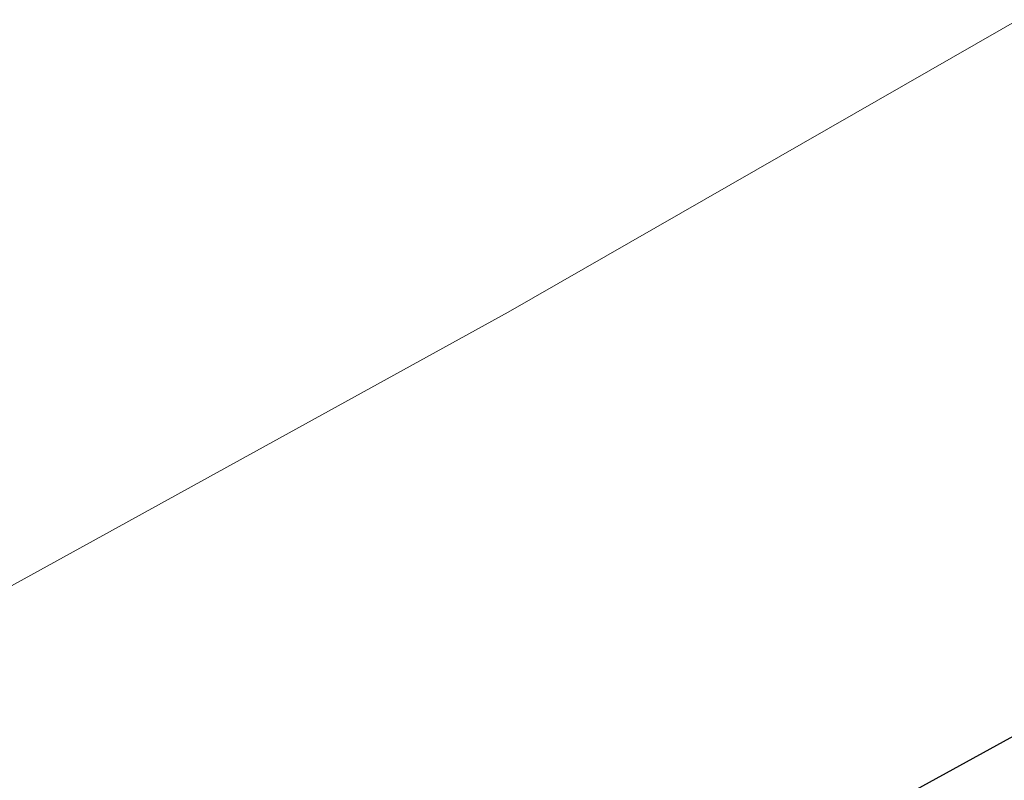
# Model space of a CAD drawing. Extents: x 1620613 to 1693141, y 557269 to 607790.
# Tile 944 of 1056: x 1620877.84 to 1620879.48, y 607340.51 to 607341.78. Entities that reach past the tile are written whole.
import ezdxf

# ---------------------------------------------------------------- set-up
doc = ezdxf.new("R2010")
doc.units = 0
doc.header["$LTSCALE"] = 10
doc.header["$MEASUREMENT"] = 0
for name, pattern in [('DGN Style 2', [7.346996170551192, 4.408197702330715, -2.938798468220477]), ('DGN Style 3', [10.28579463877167, 7.346996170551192, -2.938798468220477]), ('DGN Style 5', [5.142897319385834, 2.204098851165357, -2.938798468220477])]:
    doc.linetypes.add(name, pattern=pattern)
for name, color, linetype, lineweight in [('DT_X_Contour_Major', 132, 'DGN Style 3', 30), ('DT_X_Contour_Minor', 136, 'DGN Style 3', 0), ('PV_X_Driveway', 7, 'DGN Style 5', 0), ('SV_X_Top_of_Bank', 97, 'DGN Style 2', 0)]:
    doc.layers.add(name, color=color, linetype=linetype, lineweight=lineweight)

# ---------------------------------------------------------------- blocks, each defined once
blk = doc.blocks.new('*U1004')
at = {"layer": 'DT_X_Contour_Major', "elevation": 1.400041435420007, "flags": 128}
blk.add_lwpolyline([(-21.93976150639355, 52.43080084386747), (-24.55939365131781, 50.56623233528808), (-25.07324931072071, 50.20075540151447), (-25.49211679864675, 49.90342538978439), (-25.81599611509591, 49.67424229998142), (-26.04488725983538, 49.51320613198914), (-26.5286127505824, 49.17463891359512), (-26.86069815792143, 48.89643813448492), (-27.49416026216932, 48.31576121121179), (-28.42899906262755, 47.43260814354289), (-29.66521455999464, 46.24697893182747), (-33.36362481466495, 42.68199950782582), (-34.63789799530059, 41.43113654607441), (-35.6869098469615, 40.35228222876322), (-36.51066036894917, 39.44543655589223), (-37.10914956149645, 38.71059952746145), (-39.37648935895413, 35.68271356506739), (-39.14461140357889, 34.72440318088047), (-39.11748551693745, 34.53703988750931), (-39.13548412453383, 34.38565445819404), (-39.19860722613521, 34.270246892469), (-39.30685482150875, 34.19081719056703), (-39.65568106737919, 34.02697513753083), (-39.80547600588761, 33.95399467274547), (-39.99324113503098, 33.85793481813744), (-40.21897645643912, 33.73879557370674), (-40.48268196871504, 33.59657693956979), (-41.23652359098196, 33.18655472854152), (-41.48677899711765, 33.04911515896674), (-41.67216399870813, 32.94431310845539), (-41.79267859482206, 32.87214857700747), (-41.8483227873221, 32.83262156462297), (-41.91021342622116, 32.77073289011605), (-41.93535763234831, 32.74787348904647), (-41.9643722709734, 32.72571179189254), (-41.99725734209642, 32.704247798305), (-42.03401284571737, 32.68348150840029), (-42.13718809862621, 32.62903500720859), (-42.17056614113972, 32.6109156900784), (-42.19331882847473, 32.59739261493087), (-42.20544616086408, 32.58846578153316), (-42.20694813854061, 32.58413519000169), (-42.19678627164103, 32.57871526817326), (-42.24759114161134, 32.55830200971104), (-42.40762715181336, 32.50112717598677), (-42.67689430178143, 32.40719076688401), (-43.05539259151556, 32.27649278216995), (-44.2103628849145, 31.87894938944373), (-44.59880446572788, 31.7446870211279), (-44.89790148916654, 31.64005746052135), (-45.107653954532, 31.5650607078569), (-45.22806186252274, 31.51969676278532), (-45.43002354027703, 31.43823665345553), (-45.49723870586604, 31.41096942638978), (-45.5474129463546, 31.39026282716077), (-45.58054626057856, 31.37611685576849), (-45.59663864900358, 31.36853151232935), (-45.61683045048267, 31.35705143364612), (-45.64332445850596, 31.34364673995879), (-45.70766263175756, 31.31204271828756), (-45.80984497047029, 31.26223936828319), (-45.94987147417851, 31.1942366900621), (-46.37373437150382, 30.98863044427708), (-46.60722330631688, 30.88066116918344), (-46.98979293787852, 30.71095802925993), (-47.52144326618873, 30.47952102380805), (-48.2021742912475, 30.18635015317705), (-50.21623128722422, 29.32224934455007), (-51.00338110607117, 28.98437580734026), (-51.85428781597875, 28.61883080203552), (-52.76895141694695, 28.22561432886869), (-53.7473719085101, 27.80472638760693), (-56.44150240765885, 26.64546325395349), (-57.53962421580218, 26.16893911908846), (-58.81339176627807, 25.60881406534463), (-60.26280505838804, 24.96508809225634), (-61.88786409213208, 24.23776120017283), (-66.45554917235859, 22.18675492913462), (-68.09062899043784, 21.45315311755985), (-69.57010463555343, 20.7906023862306), (-70.89397610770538, 20.1991027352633), (-72.06224340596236, 19.67865416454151), (-74.97015063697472, 18.38552608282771), (-76.15826667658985, 17.85616739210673), (-77.54168437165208, 17.23793738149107), (-79.12040372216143, 16.53083605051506), (-80.89442472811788, 15.73486339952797), (-85.88554961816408, 13.49377457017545), (-87.62136641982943, 12.71386338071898), (-89.0854731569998, 12.05494643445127), (-90.27786982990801, 11.51702373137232), (-91.19855643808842, 11.10009527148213), (-93.29144064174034, 10.1496117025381), (-94.07535680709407, 9.793956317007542), (-94.85744215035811, 9.439852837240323), (-95.6376966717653, 9.08730126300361), (-96.4161203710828, 8.736301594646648), (-98.48947580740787, 7.802371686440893), (-99.23885750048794, 7.464915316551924), (-99.93198600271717, 7.152993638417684), (-100.5688613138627, 6.866606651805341), (-101.1494834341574, 6.605754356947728), (-102.6228048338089, 5.94419449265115), (-103.1514858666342, 5.705517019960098), (-103.6325379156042, 5.485654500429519), (-104.065960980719, 5.284606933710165), (-104.4517550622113, 5.102374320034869), (-105.4170339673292, 4.641507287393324), (-105.7694686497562, 4.47372590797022), (-106.1028135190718, 4.316032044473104), (-106.4170685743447, 4.168425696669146), (-106.7122338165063, 4.030906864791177), (-107.4738880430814, 3.677640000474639), (-107.7785452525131, 3.536887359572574), (-108.1212762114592, 3.379579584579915), (-108.502080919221, 3.205716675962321), (-108.9209593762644, 3.015298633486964), (-110.0887335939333, 2.485443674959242), (-110.4712485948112, 2.312849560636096), (-110.7429629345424, 2.192458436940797), (-110.9038766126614, 2.124270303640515), (-110.9539896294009, 2.108285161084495), (-110.9398901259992, 2.13526210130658), (-110.9489432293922, 2.137609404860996), (-110.9866771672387, 2.124418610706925), (-111.0530919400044, 2.095689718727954), (-111.1481875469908, 2.05142272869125), (-111.4400169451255, 1.912659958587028), (-111.5377982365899, 1.866876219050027), (-111.612270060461, 1.833597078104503), (-111.6634324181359, 1.812822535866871), (-111.6912853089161, 1.804552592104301), (-111.7344803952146, 1.799172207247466), (-111.762095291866, 1.790682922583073), (-111.8125436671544, 1.769250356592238), (-111.885825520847, 1.734874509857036), (-111.9819408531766, 1.687555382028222), (-112.2686930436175, 1.544113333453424), (-112.3985299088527, 1.479032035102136), (-112.5729763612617, 1.391369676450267), (-112.7920324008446, 1.281126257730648), (-113.0556980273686, 1.148301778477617), (-114.3902266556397, 0.4757650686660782), (-114.7635977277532, -0.3447833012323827), (-114.8748791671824, -0.5615521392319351), (-115.048707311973, -0.8601950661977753), (-115.2850821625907, -1.240712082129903), (-115.5840037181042, -1.703103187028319), (-116.4645234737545, -3.045311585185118), (-116.8413496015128, -3.571592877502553), (-117.3114381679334, -4.14378045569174), (-117.8747891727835, -4.761874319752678), (-118.5314026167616, -5.425874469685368), (-120.4067217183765, -7.257749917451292), (-121.1277644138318, -7.920910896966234), (-121.8844031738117, -8.536487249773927), (-122.6766379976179, -9.104478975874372), (-123.5044688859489, -9.624886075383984), (-125.7594793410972, -10.94919217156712), (-126.6775372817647, -11.49014861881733), (-127.7404532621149, -12.11978838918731), (-128.9482272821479, -12.83811148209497), (-130.3008593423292, -13.64511789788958), (-134.101022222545, -15.91537943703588), (-135.3573783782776, -16.66637514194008), (-136.276324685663, -17.21666610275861), (-136.8578611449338, -17.56625231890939), (-137.1019877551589, -17.71513379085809), (-137.5155896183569, -17.98126051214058), (-138.0021783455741, -18.29434967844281), (-139.7976898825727, -19.44964814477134), (-142.9226688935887, -21.46037510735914), (-144.2252609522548, -22.26990701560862), (-145.7893028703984, -23.19045751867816), (-147.6147946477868, -24.22202661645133), (-149.7017362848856, -25.36461430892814), (-155.6155137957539, -28.55953961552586), (-157.5561379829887, -29.60797401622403), (-158.9426774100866, -30.35708323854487), (-159.7751320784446, -30.80686728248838), (-160.0535019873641, -30.95732614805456), (-160.0570420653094, -30.95944955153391), (-160.0854222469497, -30.97484128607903), (-160.1679077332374, -31.01942393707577), (-160.3044985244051, -31.09319750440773), (-161.5113554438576, -31.74477505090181), (-161.6256752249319, -31.79949204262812), (-161.6474569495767, -31.80970840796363), (-161.6638079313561, -31.81690736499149), (-161.6747281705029, -31.82108891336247), (-161.6802176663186, -31.8222530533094), (-161.6876153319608, -31.82133421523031), (-161.9299380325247, -31.95611541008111), (-162.6513578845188, -32.3611481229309), (-163.8518748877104, -33.03643235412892), (-165.5314890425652, -33.98196810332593), (-170.6492563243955, -36.86373212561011), (-172.5723847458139, -37.9128201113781), (-174.5034445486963, -38.89876105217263), (-176.4424357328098, -39.82155494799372), (-178.3893582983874, -40.68120179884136), (-183.5917269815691, -42.88939734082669), (-185.3273554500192, -43.62527062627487), (-186.6324643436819, -44.17674382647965), (-187.5070536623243, -44.54381694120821), (-187.9511234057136, -44.72648997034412), (-188.5612832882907, -44.96775126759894), (-188.7629008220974, -45.04776677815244), (-188.9101335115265, -45.10686733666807), (-189.0029813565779, -45.1450529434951), (-189.0414443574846, -45.16232359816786), (-189.0714992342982, -45.18049207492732), (-189.63210551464, -45.52159093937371), (-190.315957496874, -45.93774475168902), (-191.2688420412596, -46.51763481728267), (-196.3433792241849, -49.60583971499), (-202.8910931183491, -52.39049943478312), (-204.1230099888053, -52.91439581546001), (-205.0125975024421, -53.29265936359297), (-205.5598556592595, -53.52529007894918), (-205.7647844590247, -53.61228796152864), (-205.9841149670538, -53.70441025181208), (-206.304465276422, -53.83896245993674), (-207.5183382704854, -54.3488083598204), (-209.6463221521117, -55.24259532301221), (-210.5580805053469, -55.61734610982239), (-211.697367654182, -56.07125824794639), (-213.0641835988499, -56.60433173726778), (-214.6585283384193, -57.21656657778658), (-219.2134860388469, -58.95474128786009), (-220.7191495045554, -59.52947263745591), (-221.8199216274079, -59.95003565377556), (-222.5158024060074, -60.21643033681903), (-222.806791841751, -60.32865668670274), (-223.0429085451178, -60.42236917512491), (-223.366670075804, -60.54776194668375), (-224.1608671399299, -60.85365589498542), (-225.4254997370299, -61.34005101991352), (-227.1605678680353, -62.00694732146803), (-232.4146635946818, -64.02600569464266), (-234.3447776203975, -64.77087480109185), (-236.194547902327, -65.49118834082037), (-237.9639744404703, -66.18694631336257), (-239.6530572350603, -66.85814871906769), (-244.0501530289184, -68.61528104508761), (-245.5468302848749, -69.21262640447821), (-246.7390402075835, -69.6868132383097), (-247.6267827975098, -70.03784154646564), (-248.2100580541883, -70.26571132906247), (-249.3595022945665, -70.70915271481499), (-249.8617549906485, -70.88904846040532), (-250.5064298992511, -71.09615465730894), (-251.2935270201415, -71.33047130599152), (-252.2230463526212, -71.59199840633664), (-254.8916608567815, -72.32568460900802), (-255.9925903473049, -72.5987218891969), (-257.2939179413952, -72.8675690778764), (-258.7956436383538, -73.13222617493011), (-260.4977674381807, -73.39269318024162), (-265.3039617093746, -74.08168507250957), (-266.1266109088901, -74.56554924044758), (-264.9899128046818, -75.5003978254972), (-261.8938673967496, -76.8862308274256), (-256.8384746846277, -78.72304824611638), (-240.7449643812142, -84.22254058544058), (-235.4237471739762, -86.00029451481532), (-231.5302282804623, -87.20893704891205), (-229.0644077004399, -87.84846818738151), (-228.0262854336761, -87.91888793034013), (-227.1615571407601, -87.34785871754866), (-226.6587336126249, -87.28293034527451), (-225.7988092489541, -87.5164171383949), (-224.581784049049, -88.04831909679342), (-223.0076580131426, -88.87863622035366), (-218.3338541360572, -91.49070210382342), (-216.7270128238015, -92.33611458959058), (-215.4118417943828, -92.91330263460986), (-214.3883410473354, -93.22226623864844), (-213.6565105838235, -93.26300540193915), (-212.0938563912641, -93.0140105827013), (-211.4662516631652, -92.86694058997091), (-210.755428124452, -92.61247672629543), (-209.9613857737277, -92.25061899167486), (-209.0841246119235, -91.78136738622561), (-206.6338030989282, -90.38683794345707), (-205.8058606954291, -89.91874913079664), (-205.159774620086, -89.56037977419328), (-204.6955448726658, -89.31172987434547), (-204.4131714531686, -89.17279943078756), (-203.9026507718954, -88.9486108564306), (-203.5535843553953, -88.8066317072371), (-202.8892756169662, -88.54883569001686), (-201.9097245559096, -88.17522280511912), (-200.6149311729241, -87.68579305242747), (-196.7418257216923, -86.22622455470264), (-195.355017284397, -85.68387052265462), (-194.0994210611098, -85.15148479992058), (-192.9750370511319, -84.62906738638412), (-191.9818652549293, -84.11661828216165), (-189.5083567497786, -82.76337841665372), (-188.5476012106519, -82.26692584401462), (-187.5204659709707, -81.79249802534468), (-186.4269510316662, -81.34009496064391), (-185.2670563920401, -80.90971665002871), (-182.085497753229, -79.79140749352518), (-181.0110235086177, -79.41236451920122), (-180.1737697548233, -79.11396746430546), (-179.5737364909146, -78.89621632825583), (-179.21092371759, -78.759111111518), (-178.5597169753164, -78.50102509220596), (-178.274725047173, -78.3896349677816), (-177.9081543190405, -78.24902910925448), (-177.4600047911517, -78.07920751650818), (-176.9302764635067, -77.88017018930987), (-175.408895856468, -77.31044967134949), (-174.5538751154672, -76.98286888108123), (-173.1298483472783, -76.42741689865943), (-171.1368155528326, -75.64409372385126), (-168.5747767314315, -74.63289935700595), (-160.9839985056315, -71.63255278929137), (-158.4766794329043, -70.64185147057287), (-156.6478058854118, -69.92000744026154), (-155.4973778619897, -69.46702069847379), (-155.0253953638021, -69.28289124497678), (-154.6713694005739, -69.15035575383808), (-154.5121142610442, -69.0797579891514), (-154.2998683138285, -68.96736631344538), (-154.0346315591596, -68.81318072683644), (-153.7164039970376, -68.61720122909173), (-152.7971427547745, -68.0388640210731), (-152.4399201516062, -67.82467224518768), (-152.0576982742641, -67.61584982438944), (-151.6504771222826, -67.41239675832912), (-151.2182566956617, -67.21431304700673), (-150.0323365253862, -66.69324895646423), (-149.3015528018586, -66.38509097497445), (-147.9986417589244, -65.85141509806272), (-146.1236033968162, -65.09222132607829), (-143.6764377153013, -64.10750965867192), (-136.3878261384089, -61.18092135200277), (-133.9313332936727, -60.20287306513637), (-132.028313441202, -59.46366943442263), (-130.6787665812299, -58.96331045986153), (-129.8826927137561, -58.70179614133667), (-128.497793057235, -58.32288416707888), (-128.0267585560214, -58.18077637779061), (-127.6523297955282, -58.03863699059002), (-127.3745067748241, -57.89646600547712), (-127.1932894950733, -57.75426342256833), (-126.5730222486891, -57.09057764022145), (-125.4518074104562, -56.28434362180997), (-125.2397673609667, -56.13298969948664), (-125.0841678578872, -56.02445679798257), (-124.9850089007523, -55.95874491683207), (-124.9422904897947, -55.93585405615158), (-124.9036287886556, -55.93190645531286), (-124.8623317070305, -55.92013990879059), (-124.7674367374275, -55.88780096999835), (-124.6189438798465, -55.83488963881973), (-124.4168531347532, -55.76140591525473), (-123.8064806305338, -55.53801946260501), (-123.6182173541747, -55.46776073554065), (-123.5112069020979, -55.42452439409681), (-123.4854492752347, -55.40831043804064), (-123.5409444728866, -55.41911886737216), (-123.7972687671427, -55.48397119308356), (-123.8427438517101, -55.48782075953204), (-123.786925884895, -55.45073021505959), (-123.6298148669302, -55.37269955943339), (-123.3714107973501, -55.25372879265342), (-122.5472758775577, -54.88188659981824), (-122.2488896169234, -54.74987128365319), (-121.971832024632, -54.6327069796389), (-121.7161031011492, -54.53039368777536), (-121.4817028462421, -54.44293140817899), (-120.8850737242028, -54.22950001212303), (-120.6556228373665, -54.14126993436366), (-120.414742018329, -54.03665324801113), (-120.1624312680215, -53.91564995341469), (-119.8986905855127, -53.77826005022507), (-119.1801421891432, -53.3900381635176), (-118.9409370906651, -53.26113986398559), (-118.7622330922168, -53.16561138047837), (-118.6440301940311, -53.10345271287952), (-118.5863283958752, -53.07466386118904), (-118.5131250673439, -53.04238667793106), (-118.4701447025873, -53.02354976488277), (-118.3961061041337, -52.99124691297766), (-118.2910092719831, -52.94547812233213), (-117.7503630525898, -52.71032952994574), (-117.6174472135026, -52.65230406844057), (-117.522068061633, -52.61016308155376), (-117.4642255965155, -52.58390656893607), (-117.4439198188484, -52.57353453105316), (-117.4398199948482, -52.56705506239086), (-117.3827222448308, -52.54133328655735), (-117.2145038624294, -52.46902756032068), (-116.9351648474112, -52.35013788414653), (-116.5447051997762, -52.18466425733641), (-115.3553186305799, -51.68128931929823), (-114.8990938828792, -51.48572081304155), (-114.4224595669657, -51.27654649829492), (-113.9254156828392, -51.0537663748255), (-113.4079622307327, -50.81738044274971), (-112.0008735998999, -50.16887687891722), (-111.4547230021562, -49.91842484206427), (-110.8715876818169, -49.65344640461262), (-110.2514676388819, -49.37394156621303), (-109.5943628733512, -49.07991032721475), (-107.7927705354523, -48.27645848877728), (-107.090655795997, -47.96398079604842), (-106.3355058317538, -47.62913659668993), (-105.5273206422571, -47.27192589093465), (-104.6661002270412, -46.89234867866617), (-102.2987988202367, -45.85032077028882), (-101.2714422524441, -45.39665554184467), (-99.96484860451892, -44.81718078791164), (-98.37901787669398, -44.11189650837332), (-96.51395006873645, -43.28080270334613), (-91.16811980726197, -40.89680652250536), (-89.26102584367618, -40.0453804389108), (-87.54911664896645, -39.27909932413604), (-86.0323922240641, -38.59796317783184), (-84.71085256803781, -38.00197200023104), (-81.44699317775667, -36.52618881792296), (-80.293932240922, -36.00492454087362), (-79.28264397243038, -35.54796909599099), (-78.41312837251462, -35.1553224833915), (-77.68538544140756, -34.82698470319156), (-75.93376785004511, -34.03716239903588), (-75.10988197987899, -33.6668916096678), (-73.95193756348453, -33.14844596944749), (-72.45993460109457, -32.48182547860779), (-70.63387309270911, -31.66703013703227), (-65.31896434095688, -29.29667609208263), (-63.50355186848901, -28.48642948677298), (-62.04349601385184, -27.83345520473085), (-60.93879677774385, -27.33775324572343), (-60.18945415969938, -26.99932360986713), (-58.66501600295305, -26.30654101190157), (-58.14795203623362, -26.07113343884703), (-57.74008875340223, -25.88449766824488), (-57.44142615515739, -25.74663369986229), (-57.25196424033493, -25.65754153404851), (-56.89233338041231, -25.48499149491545), (-56.73431448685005, -25.40837477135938), (-56.52998095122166, -25.30793713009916), (-56.27933277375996, -25.18367857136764), (-55.98236995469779, -25.03559909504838), (-55.12871624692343, -24.60895926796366), (-54.8021015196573, -24.44762802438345), (-54.46249761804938, -24.28361416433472), (-54.10990454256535, -24.11691768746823), (-53.74432229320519, -23.94753859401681), (-52.75211739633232, -23.49228418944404), (-52.42637755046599, -23.34355442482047), (-52.19331168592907, -23.2388059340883), (-52.05291980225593, -23.17803871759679), (-52.00520189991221, -23.1612527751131), (-52.00151946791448, -23.17513196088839), (-51.98305213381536, -23.17130073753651), (-51.93041195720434, -23.14939767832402), (-51.84359893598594, -23.10942278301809), (-51.7226130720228, -23.05137605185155), (-51.35442030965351, -22.87248898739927), (-51.18149440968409, -22.78856505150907), (-50.93886128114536, -22.67095854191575), (-50.62652092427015, -22.51966945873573), (-50.24447333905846, -22.3346978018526), (-49.13273680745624, -21.79652995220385), (-48.77037147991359, -21.6214448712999), (-48.51707789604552, -21.49981551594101), (-48.37285605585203, -21.43164188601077), (-48.33770595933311, -21.41692398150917), (-48.38940136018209, -21.44895053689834), (-48.3976456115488, -21.45544617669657), (-48.38360681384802, -21.4509131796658), (-48.34728496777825, -21.43535154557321), (-48.28868007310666, -21.40876127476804), (-48.10268962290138, -21.32314903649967), (-48.03213329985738, -21.30118519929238), (-47.95995716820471, -21.29950286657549), (-47.88616122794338, -21.31810203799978), (-47.81074547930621, -21.35698271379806), (-47.45502576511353, -21.58574937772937), (-45.55152152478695, -20.24910547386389), (-45.08505867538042, -19.82915585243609), (-44.50145765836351, -19.14215437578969), (-43.80071847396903, -18.18810104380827), (-42.98284112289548, -16.96699585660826), (-40.64565062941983, -13.35464621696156), (-39.77070517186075, -12.12359074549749), (-38.89876166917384, -11.13968656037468), (-38.02982012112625, -10.40293366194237), (-37.16388052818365, -9.913332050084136), (-34.85871088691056, -8.937262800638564), (-34.08547835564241, -8.609855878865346), (-32.86025377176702, -8.091063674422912), (-32.50081392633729, -7.93886742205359), (-32.09393456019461, -7.67333186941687), (-31.14287634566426, -6.990872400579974), (-29.6476392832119, -5.891489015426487), (-27.60822337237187, -4.375181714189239), (-21.44420914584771, 0.2242029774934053), (-19.34036521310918, 1.7820458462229), (-17.65184408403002, 3.006035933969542), (-16.37864575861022, 3.896173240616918), (-15.52077023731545, 4.452457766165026), (-13.78686591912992, 5.490746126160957), (-13.19183777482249, 5.851244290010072), (-12.70718158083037, 6.154022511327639), (-12.33289733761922, 6.399080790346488), (-12.06898504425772, 6.586419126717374), (-11.51238152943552, 7.009028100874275), (-11.05634449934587, 7.306734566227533), (-10.10568604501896, 7.882897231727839), (-8.660406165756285, 8.737516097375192), (-6.720504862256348, 9.870591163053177), (-0.887939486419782, 13.26339960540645), (1.074877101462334, 14.40601187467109), (2.588902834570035, 15.28924235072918), (3.654137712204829, 15.91309103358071), (4.270581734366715, 16.27755792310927), (5.316044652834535, 16.90362723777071), (5.960527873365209, 17.29922631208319), (7.109880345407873, 18.01647154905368), (8.76410206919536, 19.05536294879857), (10.9231930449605, 20.41590051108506), (22.17697918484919, 27.51558351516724), (22.45916810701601, 27.57716344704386), (22.5727155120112, 27.45159017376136), (22.79241961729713, 27.04847895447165), (23.11828042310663, 26.36782978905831), (23.55029792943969, 25.40964267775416), (25.8140785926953, 20.2905142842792)], dxfattribs=at)
at = {"layer": 'DT_X_Contour_Minor', "transparency": 33554559, "elevation": 1.800041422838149, "flags": 128}
blk.add_lwpolyline([(-24.18095962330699, 52.19456630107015), (-26.13961108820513, 50.80046222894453), (-26.52381164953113, 50.52720175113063), (-26.83699127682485, 50.30489349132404), (-27.07914997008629, 50.13353744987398), (-27.25028772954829, 50.01313362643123), (-27.6119605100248, 49.75999305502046), (-27.86025474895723, 49.55198737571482), (-28.33388288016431, 49.11782576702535), (-29.03284490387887, 48.4575082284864), (-29.95714082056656, 47.57103476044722), (-32.72237512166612, 44.90556427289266), (-33.69162985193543, 43.94827698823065), (-34.52546831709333, 43.07551799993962), (-35.22389051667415, 42.287287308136), (-35.78689645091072, 41.58358491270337), (-37.10769058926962, 39.81974958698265), (-37.57608096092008, 39.21586285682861), (-37.99065647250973, 38.72707916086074), (-38.35141712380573, 38.35339849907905), (-38.65836291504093, 38.09482087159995), (-39.40513187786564, 37.55875124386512), (-39.65607010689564, 37.37009547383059), (-39.84880807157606, 37.20618038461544), (-39.98334577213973, 37.06700597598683), (-40.05968320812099, 36.95257224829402), (-40.18564935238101, 36.68040321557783), (-40.22203130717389, 36.57873467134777), (-40.23670256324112, 36.47785581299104), (-40.22966312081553, 36.37776664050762), (-40.20091298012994, 36.27846715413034), (-40.01608735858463, 35.81691215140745), (-40.15048069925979, 35.74531068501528), (-40.16360001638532, 35.73708894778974), (-40.14536082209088, 35.74311007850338), (-40.09576311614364, 35.76337407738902), (-40.01480689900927, 35.79788094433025), (-39.75711230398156, 35.90888974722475), (-39.66908160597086, 35.93833058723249), (-39.59826045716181, 35.94339650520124), (-39.54464885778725, 35.924087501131), (-39.50824680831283, 35.88040357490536), (-39.43412074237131, 35.73141320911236), (-39.40460542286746, 35.66106522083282), (-39.37165401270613, 35.56176403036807), (-39.33526651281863, 35.4335096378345), (-39.29544292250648, 35.2763020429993), (-39.18466522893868, 34.81847752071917), (-39.17252586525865, 34.65688272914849), (-39.21919104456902, 34.51546674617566), (-39.32466076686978, 34.39422957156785), (-39.48893503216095, 34.2931712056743), (-40.00540579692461, 34.0505873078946), (-40.19436498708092, 33.96038744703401), (-40.37388948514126, 33.87172578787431), (-40.54397928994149, 33.78460233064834), (-40.70463440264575, 33.69901707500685), (-41.12046844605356, 33.47284066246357), (-41.26366915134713, 33.39187158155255), (-41.38139573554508, 33.31859664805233), (-41.4736481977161, 33.25301586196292), (-41.54042653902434, 33.19512922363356), (-41.68453661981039, 33.05102371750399), (-41.74308398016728, 32.99779644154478), (-41.81064350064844, 32.94619374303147), (-41.88721518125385, 32.89621562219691), (-41.97279902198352, 32.84786207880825), (-42.21303881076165, 32.72108539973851), (-42.29075835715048, 32.67889523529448), (-42.34373715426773, 32.64740725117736), (-42.37197520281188, 32.62662144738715), (-42.37547250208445, 32.61653782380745), (-42.35181096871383, 32.60391773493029), (-42.39091265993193, 32.583645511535), (-42.52596388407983, 32.53229390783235), (-42.75696464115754, 32.44986292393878), (-43.08391493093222, 32.33635255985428), (-44.0837150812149, 31.99221908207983), (-44.42547770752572, 31.87377317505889), (-44.70091547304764, 31.776535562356), (-44.91002837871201, 31.70050624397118), (-45.05281642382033, 31.64568522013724), (-45.34515139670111, 31.52777354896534), (-45.44244383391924, 31.48830485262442), (-45.51506991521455, 31.45833251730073), (-45.56302964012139, 31.43785654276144), (-45.58632300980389, 31.42687692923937), (-45.61555018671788, 31.41025977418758), (-45.65389966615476, 31.39085678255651), (-45.74702772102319, 31.34511067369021), (-45.89493435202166, 31.27302144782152), (-46.0976195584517, 31.1745891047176), (-46.71115154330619, 30.87697870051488), (-46.99779240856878, 30.74271758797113), (-47.39756601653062, 30.56314205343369), (-47.91047236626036, 30.33825209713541), (-48.53651145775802, 30.06804771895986), (-50.35679269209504, 29.28708348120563), (-51.06820952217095, 28.98171731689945), (-51.83724908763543, 28.65134200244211), (-52.66391138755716, 28.29595753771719), (-53.54819642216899, 27.91556392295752), (-55.9831201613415, 26.86783541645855), (-57.01666897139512, 26.41871289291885), (-58.29112259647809, 25.85714170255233), (-59.80648103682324, 25.18312184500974), (-61.56274429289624, 24.39665332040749), (-66.5673193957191, 22.14947236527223), (-68.33273958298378, 21.3572880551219), (-69.87556881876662, 20.66612084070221), (-71.19580710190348, 20.07597072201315), (-72.29345443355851, 19.58683769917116), (-74.92372604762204, 18.41717243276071), (-76.0391293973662, 17.92006916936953), (-77.4126357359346, 17.30600832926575), (-79.04424506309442, 16.57498991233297), (-80.93395737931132, 15.72701391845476), (-86.31732754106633, 13.30980116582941), (-88.17255430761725, 12.47632087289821), (-89.70070698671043, 11.78878955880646), (-90.90178557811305, 11.24720722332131), (-91.77579008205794, 10.85157386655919), (-93.67036997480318, 9.991150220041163), (-94.38000876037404, 9.669193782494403), (-95.0879901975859, 9.348642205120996), (-95.79431428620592, 9.02949548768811), (-96.49898102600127, 8.71175363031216), (-98.37588253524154, 7.866315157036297), (-99.06783932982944, 7.55473544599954), (-99.73603358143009, 7.254075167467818), (-100.380465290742, 6.964334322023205), (-101.0011344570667, 6.685512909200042), (-102.6245688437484, 5.956548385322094), (-103.1982293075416, 5.697795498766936), (-103.7016349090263, 5.468260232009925), (-104.1347856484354, 5.26794258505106), (-104.4976815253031, 5.096842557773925), (-105.3717307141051, 4.679532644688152), (-105.6991237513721, 4.523773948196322), (-106.0257659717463, 4.369480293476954), (-106.3516573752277, 4.216651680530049), (-106.6767979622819, 4.065288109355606), (-107.5428384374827, 3.663605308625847), (-107.8765955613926, 3.5093037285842), (-108.228336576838, 3.347661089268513), (-108.5980614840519, 3.178677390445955), (-108.9857702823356, 3.002352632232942), (-110.0436389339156, 2.522365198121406), (-110.3899303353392, 2.366441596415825), (-110.6354030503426, 2.258661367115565), (-110.7800570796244, 2.199024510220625), (-110.8238924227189, 2.187531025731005), (-110.8063617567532, 2.221072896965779), (-110.8176179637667, 2.22399142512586), (-110.864534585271, 2.207590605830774), (-110.9471116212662, 2.171870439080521), (-111.065349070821, 2.116830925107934), (-111.4281961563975, 1.944299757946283), (-111.549772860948, 1.887374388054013), (-111.6423676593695, 1.845996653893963), (-111.7059805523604, 1.820166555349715), (-111.7406115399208, 1.809884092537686), (-111.7943182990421, 1.803194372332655), (-111.8286533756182, 1.792639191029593), (-111.8913785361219, 1.765990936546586), (-111.9824937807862, 1.723249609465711), (-112.1019991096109, 1.66441520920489), (-112.4585334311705, 1.486066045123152), (-112.6107108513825, 1.409811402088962), (-112.7998423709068, 1.314809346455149), (-113.0259279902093, 1.201059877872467), (-113.2889677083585, 1.068562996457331), (-114.0396790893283, 0.69024142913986), (-114.2872314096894, 0.568059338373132), (-114.4668548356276, 0.4852542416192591), (-114.5785493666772, 0.4418261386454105), (-114.6223150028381, 0.4377750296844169), (-114.648451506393, 0.4794747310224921), (-114.6577560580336, 0.4941408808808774), (-114.6660673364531, 0.5068645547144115), (-114.6733853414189, 0.5176457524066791), (-114.6797100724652, 0.5264844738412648), (-114.7069078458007, 0.5631993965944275), (-114.8184190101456, 0.5857427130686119), (-114.8512880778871, 0.5817863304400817), (-114.9021047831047, 0.5602557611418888), (-114.9708691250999, 0.521151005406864), (-115.0575811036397, 0.4644720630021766), (-115.3127432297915, 0.2898959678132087), (-115.4414968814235, 0.1639744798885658), (-115.6363862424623, -0.08285791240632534), (-115.8974113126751, -0.4506012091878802), (-116.2245720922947, -0.9392554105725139), (-117.1851817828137, -2.403547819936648), (-117.5714658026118, -2.953456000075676), (-118.0098605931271, -3.504961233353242), (-118.500366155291, -4.058063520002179), (-119.0429824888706, -4.612762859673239), (-120.5594404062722, -6.094090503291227), (-121.1927058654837, -6.659830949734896), (-121.9551588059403, -7.246056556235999), (-122.8467992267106, -7.852767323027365), (-123.8676271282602, -8.479963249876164), (-126.7620848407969, -10.17979926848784), (-127.864000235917, -10.8284669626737), (-128.9989031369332, -11.49959303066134), (-130.1667935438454, -12.19317747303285), (-131.3676714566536, -12.90922028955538), (-134.6139958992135, -14.84861229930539), (-135.6910177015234, -15.49258175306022), (-136.4873397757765, -15.96994610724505), (-137.00296212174, -16.28070536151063), (-137.237884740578, -16.42485951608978), (-137.4900787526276, -16.58713046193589), (-137.7565083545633, -16.75856111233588), (-138.3666516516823, -17.1511498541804), (-139.3205086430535, -17.76489668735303), (-140.6180793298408, -18.59980161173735), (-144.5365527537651, -21.12109219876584), (-146.057583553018, -22.07550189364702), (-147.6818208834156, -23.04776303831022), (-149.4092647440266, -24.03787563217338), (-151.2399151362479, -25.04583967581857), (-156.2592582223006, -27.75754572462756), (-157.9071188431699, -28.64785731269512), (-159.0861933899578, -29.28501254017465), (-159.7964818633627, -29.66901140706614), (-160.0379842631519, -29.799853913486), (-160.0569425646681, -29.81122544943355), (-160.0890574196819, -29.82893668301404), (-160.1711832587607, -29.87354173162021), (-160.3033200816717, -29.94504059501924), (-160.4854678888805, -30.04343327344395), (-161.0378766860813, -30.34167216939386), (-161.453391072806, -30.58673781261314), (-162.2856276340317, -31.09825556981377), (-163.5345863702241, -31.8762254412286), (-165.2002672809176, -32.92064742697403), (-173.9457966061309, -38.41633829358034), (-174.5053201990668, -38.7314004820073), (-174.867815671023, -38.89980899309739), (-175.7155062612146, -39.27000787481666), (-177.0483919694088, -39.84199712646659), (-178.8664727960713, -40.61577674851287), (-184.3616151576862, -42.94824290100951), (-186.1728366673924, -43.71679719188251), (-187.4851444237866, -44.27311045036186), (-188.2985384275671, -44.61718267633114), (-188.6130186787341, -44.74901386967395), (-188.7864143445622, -44.81757567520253), (-188.8437101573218, -44.84031453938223), (-188.8855508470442, -44.85710977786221), (-188.9119364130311, -44.86796139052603), (-188.9228668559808, -44.87286937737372), (-188.931407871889, -44.87803250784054), (-188.9728376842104, -44.90323402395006), (-189.0907213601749, -44.97496622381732), (-189.2850588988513, -45.09322910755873), (-189.5558503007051, -45.25802267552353), (-190.9979358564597, -46.13563092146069), (-200.9809675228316, -50.38128774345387), (-202.8592208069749, -51.18005113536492), (-204.215538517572, -51.75677410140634), (-205.04992065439, -52.11145664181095), (-205.3623672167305, -52.24409875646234), (-205.4996439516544, -52.30175716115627), (-205.6967714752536, -52.38455384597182), (-206.1851964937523, -52.58970009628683), (-206.9649190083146, -52.91719591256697), (-208.0359390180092, -53.36704129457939), (-211.2803890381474, -54.72976173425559), (-212.5267256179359, -55.24626083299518), (-213.8323978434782, -55.77371779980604), (-215.1974057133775, -56.31213263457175), (-216.6217492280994, -56.86150533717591), (-220.4991127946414, -58.34110970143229), (-221.7850403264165, -58.8320294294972), (-222.734800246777, -59.19508533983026), (-223.3483925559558, -59.43027743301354), (-223.6258172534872, -59.53760570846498), (-223.9173929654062, -59.65332935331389), (-224.22196076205, -59.77157573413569), (-224.9169823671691, -60.039522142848), (-226.0024577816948, -60.45716857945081), (-227.4783870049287, -61.02451504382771), (-231.9348033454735, -62.73703898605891), (-233.6412232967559, -63.39652951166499), (-235.4181708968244, -64.09060813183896), (-237.2656461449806, -64.81927484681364), (-239.1836490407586, -65.5825296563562), (-244.3923602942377, -67.6639932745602), (-246.1431725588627, -68.36306236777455), (-247.4890759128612, -68.89917193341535), (-248.4300703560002, -69.27232197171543), (-248.9661558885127, -69.48251248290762), (-249.8558387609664, -69.82574114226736), (-250.2946615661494, -69.97874927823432), (-250.9438678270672, -70.1803521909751), (-251.8034575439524, -70.43054988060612), (-252.8734307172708, -70.72934234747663), (-256.0072037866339, -71.59091529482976), (-257.3000331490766, -71.91154492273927), (-258.8281914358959, -72.22725409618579), (-260.5916786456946, -72.53804281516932), (-262.5904947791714, -72.84391107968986), (-268.2344430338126, -73.6529991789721), (-269.2004858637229, -74.22120432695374), (-267.8656531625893, -75.31900369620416), (-264.229944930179, -76.94639728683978), (-258.2933611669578, -79.1033850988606), (-239.394637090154, -85.56147822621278), (-233.1634486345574, -87.66069986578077), (-228.643926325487, -89.1147949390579), (-225.8360701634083, -89.92376344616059), (-224.7398801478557, -90.08760538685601), (-224.0989283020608, -89.66434847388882), (-223.7262266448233, -89.61622242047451), (-223.0888355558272, -89.78928694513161), (-222.1867550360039, -90.18354204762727), (-221.0199850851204, -90.79898772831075), (-217.5556793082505, -92.7350969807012), (-216.3597373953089, -93.36094720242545), (-215.3701409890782, -93.78641592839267), (-214.5868900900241, -94.01150315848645), (-214.0099846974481, -94.03620889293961), (-211.7992323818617, -93.68394549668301), (-207.7296554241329, -92.34900280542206), (-206.1300878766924, -91.03043986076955), (-205.8097007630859, -90.77156042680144), (-205.5340683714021, -90.56002053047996), (-205.303190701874, -90.39582017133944), (-205.117067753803, -90.27895934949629), (-204.6804128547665, -90.0304498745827), (-204.5339060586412, -89.94748955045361), (-204.4218768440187, -89.88499068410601), (-204.3443252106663, -89.84295327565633), (-204.3012511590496, -89.82137732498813), (-204.2323571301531, -89.79112340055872), (-204.0175103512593, -89.70875089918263), (-203.4246405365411, -89.48432383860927), (-202.4537476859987, -89.11784221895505), (-201.1048318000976, -88.60930603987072), (-197.0036920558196, -87.06380348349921), (-195.53523340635, -86.48951762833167), (-194.2057122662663, -85.92578698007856), (-193.0151286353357, -85.37261153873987), (-191.963482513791, -84.8299913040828), (-189.3443428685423, -83.39707762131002), (-188.3270215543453, -82.8713957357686), (-187.2394123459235, -82.36903534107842), (-186.0815152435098, -81.88999643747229), (-184.8533302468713, -81.4342790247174), (-181.484453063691, -80.2501279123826), (-180.3467177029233, -79.84876827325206), (-179.4601695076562, -79.53280269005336), (-178.8248084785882, -79.30223116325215), (-178.4406346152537, -79.15705369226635), (-177.7510872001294, -78.88377251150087), (-177.4752271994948, -78.77552726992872), (-177.1648077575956, -78.65575243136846), (-176.8198288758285, -78.52444799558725), (-176.4402905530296, -78.38161396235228), (-175.3821091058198, -77.98535041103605), (-174.657990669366, -77.70635111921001), (-173.2792714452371, -77.1665509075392), (-171.2459514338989, -76.3659497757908), (-168.5580306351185, -75.30454772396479), (-160.5174407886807, -72.12640769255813), (-157.8664053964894, -71.07881973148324), (-155.9437416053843, -70.31966087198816), (-154.7494494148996, -69.8489311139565), (-154.2835288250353, -69.66663045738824), (-154.0122360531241, -69.56506750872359), (-153.8901976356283, -69.51096790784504), (-153.7275519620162, -69.42484131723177), (-153.5242990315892, -69.30668773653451), (-153.2804388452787, -69.15650716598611), (-152.5760020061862, -68.71332299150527), (-152.3022596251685, -68.54918621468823), (-152.0093601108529, -68.38916401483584), (-151.6973034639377, -68.23325639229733), (-151.3660896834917, -68.08146334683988), (-150.457310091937, -67.68216799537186), (-149.7965649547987, -67.40557416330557), (-148.4959142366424, -66.87526418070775), (-146.5553579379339, -66.09123804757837), (-143.9748960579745, -65.05349576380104), (-136.2404569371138, -61.94789480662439), (-133.6499864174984, -60.91447590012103), (-131.6794041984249, -60.14341989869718), (-130.3287102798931, -59.63472680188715), (-129.597904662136, -59.38839661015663), (-128.475607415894, -59.08133330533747), (-128.0837312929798, -58.95530226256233), (-127.7498258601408, -58.8075066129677), (-127.4738911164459, -58.63794635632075), (-127.2559270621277, -58.44662149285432), (-126.3740264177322, -57.50298804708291), (-125.5114376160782, -56.88272472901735), (-125.3272058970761, -56.75648262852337), (-125.1441916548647, -56.64358346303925), (-124.9623948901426, -56.54402723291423), (-124.7818156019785, -56.45781393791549), (-124.3018941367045, -56.24570239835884), (-124.1252345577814, -56.16937275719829), (-123.9551969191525, -56.09946748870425), (-123.7917812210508, -56.03598659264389), (-123.634987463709, -55.97893006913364), (-123.2257000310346, -55.83534516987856), (-123.0975281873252, -55.78019966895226), (-123.0199782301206, -55.7224518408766), (-122.9930501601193, -55.66210168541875), (-123.01674397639, -55.59914920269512), (-123.2454328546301, -55.29929885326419), (-123.5280223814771, -55.37079651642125), (-123.557898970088, -55.37377578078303), (-123.5264189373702, -55.35207171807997), (-123.4335822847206, -55.30568432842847), (-123.2793890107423, -55.23461361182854), (-122.7863981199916, -55.01218059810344), (-122.5932278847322, -54.92795936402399), (-122.383460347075, -54.84212042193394), (-122.1570955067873, -54.75466377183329), (-121.9141333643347, -54.66558941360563), (-121.2441045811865, -54.42590084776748), (-120.9864257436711, -54.32681635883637), (-120.7159108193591, -54.20932931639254), (-120.4325598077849, -54.07343972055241), (-120.1363727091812, -53.91914757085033), (-119.3294256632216, -53.48316510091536), (-119.0607926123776, -53.33840922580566), (-118.8601037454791, -53.23112845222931), (-118.7273590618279, -53.1613227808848), (-118.6625585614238, -53.1289922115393), (-118.5803494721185, -53.09274416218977), (-118.5320814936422, -53.07158985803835), (-118.4489343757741, -53.0353129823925), (-118.330908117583, -52.9839135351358), (-118.1780027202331, -52.91739151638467), (-117.723749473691, -52.71983603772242), (-117.574481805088, -52.65467205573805), (-117.4673687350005, -52.60734671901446), (-117.40241026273, -52.57786002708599), (-117.3796063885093, -52.56621198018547), (-117.3750021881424, -52.55893538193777), (-117.32292377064, -52.53514638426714), (-117.1701416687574, -52.46923683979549), (-116.916655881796, -52.36120674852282), (-116.56246641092, -52.21105611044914), (-115.4836895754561, -51.75449367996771), (-115.0592612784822, -51.57221276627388), (-114.5950590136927, -51.36779184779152), (-114.0910827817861, -51.14123092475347), (-113.547332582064, -50.89252999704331), (-112.044300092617, -50.1998075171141), (-111.4609096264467, -49.93227813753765), (-110.8380125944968, -49.64923185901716), (-110.1756089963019, -49.3506686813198), (-109.4736988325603, -49.03658860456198), (-107.5492629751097, -48.17835253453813), (-106.8173808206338, -47.85253848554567), (-106.0650612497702, -47.51877339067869), (-105.2923042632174, -47.17705725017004), (-104.4991098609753, -46.82739006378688), (-102.3566749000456, -45.88434283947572), (-101.3863502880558, -45.45568486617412), (-100.0822026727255, -44.87699636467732), (-98.44423205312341, -44.14827733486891), (-96.4724384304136, -43.26952777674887), (-90.76922476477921, -40.72615491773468), (-88.75926945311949, -39.8289467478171), (-87.00681376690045, -39.04485188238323), (-85.5118577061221, -38.37387032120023), (-84.27440127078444, -37.81600206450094), (-81.31785027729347, -36.47917111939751), (-80.27335569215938, -36.00698643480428), (-79.35728518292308, -35.59305558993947), (-78.56963874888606, -35.23737858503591), (-77.91041639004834, -34.9399554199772), (-76.32372220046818, -34.22449876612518), (-75.53716309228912, -33.87114173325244), (-74.36750640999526, -33.34766312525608), (-72.81475215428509, -32.65406294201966), (-70.87890032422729, -31.79034118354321), (-65.20583201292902, -29.2602543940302), (-63.27956802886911, -28.40062648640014), (-61.75557730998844, -27.71930785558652), (-60.63385985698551, -27.21629850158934), (-59.91441566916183, -26.89159842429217), (-58.53226218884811, -26.26347725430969), (-58.06345880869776, -26.05004163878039), (-57.69366377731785, -25.88082566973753), (-57.42287709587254, -25.75582934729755), (-57.25109876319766, -25.6750526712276), (-56.92503434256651, -25.51860773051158), (-56.77381655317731, -25.44516997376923), (-56.56471150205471, -25.34219040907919), (-56.29771918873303, -25.2096690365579), (-55.97283961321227, -25.04760585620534), (-55.02931106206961, -24.57604829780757), (-54.67752068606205, -24.40195806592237), (-54.3297959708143, -24.23335553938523), (-53.98613691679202, -24.0702407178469), (-53.64654352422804, -23.9126136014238), (-52.746382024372, -23.49959156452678), (-52.45081458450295, -23.36482985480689), (-52.23923338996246, -23.27031125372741), (-52.11163844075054, -23.21603576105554), (-52.06802973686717, -23.20200337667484), (-52.06372152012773, -23.21824116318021), (-52.04211588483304, -23.21375886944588), (-51.98053014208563, -23.18813364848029), (-51.87896429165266, -23.1413655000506), (-51.73741833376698, -23.07345442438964), (-51.3066556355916, -22.8641676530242), (-51.11980596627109, -22.77346711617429), (-50.88232898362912, -22.65833058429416), (-50.59422468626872, -22.51875805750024), (-50.25549307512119, -22.35474953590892), (-49.28470569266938, -21.88481215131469), (-48.97027855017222, -21.73316172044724), (-48.75508766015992, -21.63066346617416), (-48.63913302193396, -21.57731738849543), (-48.62241463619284, -21.5731234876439), (-48.71014727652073, -21.62747598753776), (-48.72413865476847, -21.63849978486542), (-48.70031330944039, -21.63080680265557), (-48.6386712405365, -21.60439704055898), (-48.53921244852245, -21.55927049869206), (-48.22356670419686, -21.41397734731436), (-48.10382505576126, -21.37670235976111), (-47.98133441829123, -21.37384726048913), (-47.85609479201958, -21.40541204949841), (-47.72810617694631, -21.47139672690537), (-47.12441166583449, -21.85963829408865), (-43.89396079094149, -19.59121021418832), (-43.19775608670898, -19.02601108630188), (-42.49362092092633, -18.30259716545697), (-41.78155529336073, -17.42096845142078), (-41.06155920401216, -16.38112494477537), (-39.13099568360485, -13.39725586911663), (-38.40827419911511, -12.38038078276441), (-37.688032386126, -11.56765733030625), (-36.97027024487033, -10.95908551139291), (-36.25498777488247, -10.55466532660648), (-34.35087408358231, -9.748413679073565), (-33.71216939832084, -9.477969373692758), (-33.22414061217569, -9.271325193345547), (-32.88678772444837, -9.128481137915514), (-32.70011073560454, -9.049437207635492), (-32.40320662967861, -8.923720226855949), (-31.99930430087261, -8.653783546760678), (-31.0102753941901, -7.938261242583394), (-29.4361199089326, -6.777153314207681), (-27.27683784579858, -5.170459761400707), (-20.73858357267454, -0.2918294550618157), (-18.53161800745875, 1.345858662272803), (-16.8144120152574, 2.599950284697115), (-15.58696559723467, 3.470445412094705), (-14.84927875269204, 3.957344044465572), (-13.5351265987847, 4.744278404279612), (-13.07620861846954, 5.023531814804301), (-12.68506879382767, 5.27109127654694), (-12.36170712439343, 5.486956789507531), (-12.10612361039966, 5.671128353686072), (-11.51493844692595, 6.119993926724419), (-11.03056794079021, 6.436196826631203), (-10.02084529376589, 7.048156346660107), (-8.48577050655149, 7.955872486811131), (-6.42534357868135, 9.159345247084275), (-0.230402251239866, 12.76294810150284), (1.8345676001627, 13.96469584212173), (3.383271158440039, 14.86723692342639), (4.41570842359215, 15.47057134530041), (4.931879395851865, 15.77469910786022), (5.619980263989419, 16.18676426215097), (6.044165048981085, 16.44713893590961), (6.800643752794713, 16.91921409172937), (7.889416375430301, 17.60298972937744), (9.31048291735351, 18.49846584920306), (16.71747925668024, 23.17132219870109), (21.32444000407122, 24.17666403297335), (22.23724801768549, 24.25435453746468), (23.00126030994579, 24.0565652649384), (23.6164768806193, 23.5832962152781), (24.08289772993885, 22.8345473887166), (25.91233834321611, 18.69760005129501)], dxfattribs=at)

msp = doc.modelspace()

# ---------------------------------------------------------------- linework, layer by layer
at = {"layer": 'PV_X_Driveway', "extrusion": (-0.06840491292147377, 0.09722345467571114, 0.9929090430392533), "elevation": -50776.94618662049, "flags": 128}
msp.add_lwpolyline([(-1675197.499388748, 432992.9258386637), (-1675193.486980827, 432991.2320525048), (-1675186.401155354, 432990.7443540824), (-1675173.477796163, 432991.3626955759), (-1675157.216023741, 432992.231291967), (-1675138.055450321, 432993.8163605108), (-1675115.649521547, 432995.5191143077), (-1675093.712223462, 432995.5584470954), (-1675072.389942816, 432993.8570568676), (-1675059.619387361, 432992.1641317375), (-1675043.90788481, 432988.1059208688), (-1675031.516761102, 432983.3011168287), (-1675013.58286424, 432975.0375323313)], dxfattribs=at)
at = {"layer": 'SV_X_Top_of_Bank', "extrusion": (0.007114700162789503, -0.05176716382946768, 0.9986338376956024), "elevation": -18855.21206843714, "flags": 128}
msp.add_lwpolyline([(1688341.399474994, 380495.2335694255), (1688359.531308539, 380495.7043637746), (1688370.463455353, 380498.0725351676), (1688395.572580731, 380506.740670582), (1688420.940108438, 380511.7574321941), (1688444.138128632, 380518.355338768), (1688467.22231404, 380528.7305743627), (1688491.262317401, 380540.2151339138), (1688508.535586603, 380545.2887184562), (1688513.5223003, 380548.4010002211), (1688516.051220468, 380548.1495454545), (1688520.39603739, 380549.3039635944), (1688525.368929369, 380551.0706712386)], dxfattribs=at)
at = {"layer": 'SV_X_Top_of_Bank', "extrusion": (0.04489057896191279, -0.1067836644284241, 0.9932683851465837), "elevation": 8952.639644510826, "flags": 128}
msp.add_lwpolyline([(1729619.200279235, -67683.47041249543), (1729610.048117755, -67689.2494116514), (1729593.286163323, -67692.1110974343), (1729566.643396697, -67690.50938442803), (1729551.852254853, -67691.88192179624), (1729536.554039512, -67691.83763185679), (1729515.835796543, -67695.68964613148), (1729501.149706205, -67697.72199223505), (1729469.279658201, -67698.3224800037)], dxfattribs=at)

# ---------------------------------------------------------------- block references
at = {"layer": 'DT_X_Contour_Minor', "transparency": 33554559}
msp.add_blockref('*U1004', (1621028.060791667, 607365.3311666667, 1050.599958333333), dxfattribs=at)

doc.saveas('drawing.dxf')
